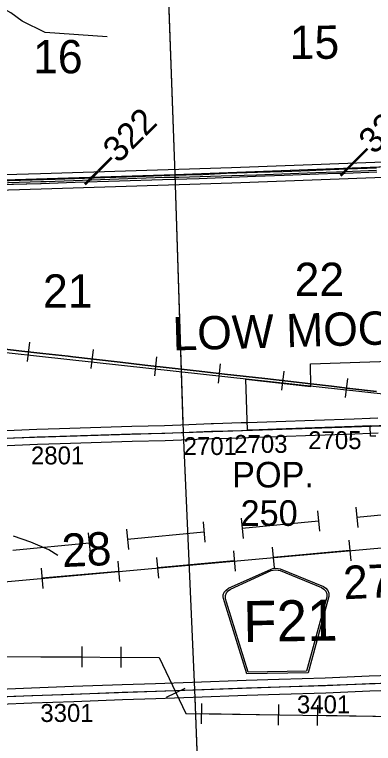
# Model space of a CAD drawing. Extents: x 128.7 to 185.5, y -21.4 to 12.6.
# Drawn here: x 160.65 to 162.052, y -11.985 to -9.139 of the extents above; entities that cross this region are included whole.
import ezdxf

# ---------------------------------------------------------------- set-up
doc = ezdxf.new("R2010")
doc.units = 0
for name, color, linetype in [('tdCoCityStreetMajor', 7, 'Continuous'), ('tdCoCorpBndry', 7, 'Continuous'), ('tdCoCorpPopTxt', 7, 'Continuous'), ('tdCoCorpTxt', 7, 'Continuous'), ('tdCoDivCarto', 7, 'Continuous'), ('tdCoHydroRiver', 7, 'Continuous'), ('tdCoPipe', 7, 'Continuous'), ('tdCoPipe1', 7, 'Continuous'), ('tdCoPipe2', 7, 'Continuous'), ('tdCoPriCL', 7, 'Continuous'), ('tdCoPriDiv', 7, 'Continuous'), ('tdCoPrimary', 7, 'Continuous'), ('tdCoRRCL', 7, 'Continuous'), ('tdCoSecRdNmbr', 7, 'Continuous'), ('tdCoSecRteBand', 7, 'Continuous'), ('tdCoSecRteCL', 7, 'Continuous'), ('tdCoSectLine', 7, 'Continuous'), ('tdCoSectLinePart', 7, 'Continuous'), ('tdCoSectNmbr', 7, 'Continuous'), ('tdCoShieldCoRte', 7, 'Continuous'), ('tdCoSurfAsphalt', 7, 'Continuous'), ('tdCoSurfGravel', 7, 'Continuous'), ('tdStHwyPriRefPost1', 7, 'Continuous')]:
    doc.layers.add(name, color=color, linetype=linetype)

msp = doc.modelspace()

# ---------------------------------------------------------------- linework, layer by layer
at = {"layer": 'tdCoCityStreetMajor'}
msp.add_lwpolyline([(162.04, -10.7446), (162.0741, -10.7433), (162.1011, -10.7423), (162.1757, -10.7405), (162.215, -10.7396), (162.3156, -10.7365), (162.3913, -10.7342), (162.571, -10.7272), (162.5728, -10.7271)], dxfattribs=at)
at = {"layer": 'tdCoCorpBndry'}
msp.add_lwpolyline([(162.0615, -10.7851), (162.0412, -10.7854), (162.04, -10.7446), (161.9785, -10.747), (161.8236, -10.7524), (161.6734, -10.7581), (161.6054, -10.7603), (161.5605, -10.7617), (161.5535, -10.5626), (161.8082, -10.5916), (161.8058, -10.5029), (162.3085, -10.4853)], dxfattribs=at)
at = {"layer": 'tdCoDivCarto'}
for p, q in [((161.4784, -9.7602), (161.3855, -9.7644)), ((161.599, -9.756), (161.4784, -9.7602)), ((161.6992, -9.7531), (161.599, -9.756)), ((161.8027, -9.7489), (161.6992, -9.7531)), ((161.7028, -9.7666), (161.8372, -9.7615)), ((161.8277, -9.7478), (161.8027, -9.7489)), ((161.9121, -9.7441), (161.8277, -9.7478)), ((161.8372, -9.7615), (161.909, -9.7588)), ((161.909, -9.7588), (161.9415, -9.7577)), ((161.9164, -9.7439), (161.9121, -9.7441)), ((162.0647, -9.7388), (161.9164, -9.7439)), ((161.9415, -9.7577), (162.0652, -9.7531)), ((160.8089, -9.7824), (160.5719, -9.7896)), ((160.9616, -9.7775), (160.8089, -9.7824)), ((160.8875, -9.794), (161.0599, -9.7883)), ((161.0876, -9.7733), (160.9616, -9.7775)), ((161.0599, -9.7883), (161.2281, -9.7832)), ((161.1618, -9.7711), (161.0876, -9.7733)), ((161.257, -9.7679), (161.1618, -9.7711)), ((161.2281, -9.7832), (161.3708, -9.7787)), ((161.3855, -9.7644), (161.257, -9.7679)), ((161.3708, -9.7787), (161.5913, -9.7703)), ((161.5913, -9.7703), (161.7028, -9.7666)), ((160.539, -9.8044), (160.7509, -9.7982)), ((160.7509, -9.7982), (160.8875, -9.794))]:
    msp.add_line(p, q, dxfattribs=at)
for points in [[(159.7453, -9.8394), (159.7586, -9.8387), (159.8276, -9.8349), (159.9376, -9.829), (160.0456, -9.8238), (160.1847, -9.8172), (160.3255, -9.8105), (160.4133, -9.8078), (160.539, -9.8044), (160.7509, -9.7982), (160.8875, -9.794), (161.0599, -9.7883), (161.2281, -9.7832), (161.3708, -9.7787), (161.5913, -9.7703), (161.7028, -9.7666), (161.8372, -9.7615), (161.909, -9.7588)], [(161.8277, -9.7478), (161.8027, -9.7489), (161.6992, -9.7531), (161.599, -9.756), (161.4784, -9.7602), (161.3855, -9.7644), (161.257, -9.7679), (161.1618, -9.7711), (161.0876, -9.7733), (160.9616, -9.7775), (160.8089, -9.7824), (160.5719, -9.7896)], [(161.8277, -9.7478), (161.8027, -9.7489), (161.6992, -9.7531), (161.599, -9.756), (161.4784, -9.7602), (161.3855, -9.7644), (161.257, -9.7679), (161.1618, -9.7711), (161.0876, -9.7733), (160.9616, -9.7775), (160.8089, -9.7824), (160.7531, -9.7841)], [(161.8277, -9.7478), (161.8027, -9.7489), (161.6992, -9.7531), (161.599, -9.756), (161.4784, -9.7602), (161.3855, -9.7644), (161.257, -9.7679), (161.1618, -9.7711), (161.0876, -9.7733), (160.9616, -9.7775), (160.8089, -9.7824), (160.7531, -9.7841)], [(160.7535, -9.7981), (160.8875, -9.794), (161.0599, -9.7883), (161.2281, -9.7832), (161.3708, -9.7787), (161.5913, -9.7703), (161.7028, -9.7666), (161.8372, -9.7615), (161.909, -9.7588)], [(160.7535, -9.7981), (160.8875, -9.794), (161.0599, -9.7883), (161.2281, -9.7832), (161.3708, -9.7787), (161.5913, -9.7703), (161.7028, -9.7666), (161.8372, -9.7615), (161.909, -9.7588)], [(162.0647, -9.7388), (161.9164, -9.7439), (161.9121, -9.7441), (161.8277, -9.7478)], [(162.0647, -9.7388), (161.9164, -9.7439), (161.9121, -9.7441), (161.8277, -9.7478)], [(162.0647, -9.7388), (161.9164, -9.7439), (161.9121, -9.7441), (161.8277, -9.7478)], [(161.909, -9.7588), (161.9415, -9.7577), (162.0652, -9.7531)], [(161.909, -9.7588), (161.9415, -9.7577), (162.0652, -9.7531)], [(161.909, -9.7588), (161.9415, -9.7577), (162.0652, -9.7531)], [(160.7531, -9.7841), (160.5719, -9.7896), (160.4861, -9.7913), (160.3981, -9.794), (160.2967, -9.7975), (160.205, -9.8019), (160.1317, -9.8054), (159.9921, -9.812), (159.8807, -9.8177), (159.8042, -9.8219), (159.77, -9.8238), (159.7581, -9.8244), (159.7312, -9.8256), (159.6427, -9.8298), (159.5727, -9.833), (159.4622, -9.8384), (159.3621, -9.8433), (159.3503, -9.8439), (159.2909, -9.8468)], [(160.7531, -9.7841), (160.5719, -9.7896), (160.4861, -9.7913), (160.3981, -9.794), (160.2967, -9.7975), (160.205, -9.8019), (160.1317, -9.8054), (159.9921, -9.812), (159.8807, -9.8177), (159.8042, -9.8219), (159.77, -9.8238), (159.7581, -9.8244), (159.7312, -9.8256), (159.6427, -9.8298), (159.5727, -9.833), (159.4622, -9.8384), (159.3621, -9.8433), (159.3503, -9.8439), (159.2909, -9.8468)], [(159.7453, -9.8394), (159.7586, -9.8387), (159.8276, -9.8349), (159.9376, -9.829), (160.0456, -9.8238), (160.1847, -9.8172), (160.3255, -9.8105), (160.4133, -9.8078), (160.539, -9.8044), (160.7509, -9.7982), (160.7535, -9.7981)], [(159.7453, -9.8394), (159.7586, -9.8387), (159.8276, -9.8349), (159.9376, -9.829), (160.0456, -9.8238), (160.1847, -9.8172), (160.3255, -9.8105), (160.4133, -9.8078), (160.539, -9.8044), (160.7509, -9.7982), (160.7535, -9.7981)]]:
    msp.add_lwpolyline(points, dxfattribs=at)
at = {"layer": 'tdCoHydroRiver'}
for points in [[(161.012, -9.2259), (160.7699, -9.2093), (160.68, -9.1652), (160.6362, -9.132), (160.5702, -9.0965), (160.5589, -9.0906), (160.5492, -9.0846), (160.5074, -9.0624), (160.2846, -9.0562), (159.8348, -9.0566)], [(160.8195, -11.2516), (160.784, -11.2292), (160.7134, -11.1986), (160.6463, -11.1757)]]:
    msp.add_lwpolyline(points, dxfattribs=at)
at = {"layer": 'tdCoPipe'}
for p, q in [((160.9143, -11.6876), (160.9147, -11.607)), ((161.0664, -11.6884), (161.0668, -11.6079)), ((161.244, -11.8039), (161.3169, -11.7695)), ((161.3806, -11.9091), (161.3818, -11.8286)), ((161.6818, -11.9134), (161.6829, -11.8328)), ((161.8339, -11.9156), (161.835, -11.8351))]:
    msp.add_line(p, q, dxfattribs=at)
for points in [[(141.862, -14.949), (144.0814, -14.2683), (145.7745, -13.7388), (145.9312, -13.6747), (145.9234, -13.4239), (152.8711, -12.5946), (153.879, -12.0272), (155.1085, -11.9148), (156.3627, -11.7638), (158.9313, -11.5045), (162.8631, -11.1506)], [(152.8427, -11.7734), (156.2861, -11.7117), (158.7827, -11.4694), (158.9022, -11.6363), (161.2154, -11.6489), (161.3188, -11.8679), (163.5118, -11.8995), (166.3675, -11.8668), (166.3055, -13.6092)], [(160.6133, -11.6456), (160.9145, -11.6473)], [(161.0666, -11.6481), (161.2154, -11.6489), (161.2805, -11.7867)], [(161.3812, -11.8688), (161.6823, -11.8731)], [(161.8344, -11.8753), (162.1356, -11.8797)]]:
    msp.add_lwpolyline(points, dxfattribs=at)
at = {"layer": 'tdCoPipe1'}
for p, q in [((161.9565, -11.1918), (161.9638, -11.2719)), ((161.5051, -11.2324), (161.5123, -11.3126)), ((161.6566, -11.2188), (161.6638, -11.2991)), ((161.2051, -11.2594), (161.2123, -11.3397)), ((161.0536, -11.2731), (161.0608, -11.3532)), ((160.7536, -11.3001), (160.7608, -11.3804))]:
    msp.add_line(p, q, dxfattribs=at)
for points in [[(161.9602, -11.2319), (161.6602, -11.2589)], [(161.5087, -11.2726), (161.2087, -11.2996)], [(161.0572, -11.3132), (160.7572, -11.3402)]]:
    msp.add_lwpolyline(points, dxfattribs=at)
at = {"layer": 'tdCoPipe2'}
for p, q in [((161.9836, -11.0626), (161.9913, -11.1424)), ((161.8343, -11.077), (161.842, -11.1568)), ((161.3864, -11.1199), (161.394, -11.1997)), ((161.5357, -11.1056), (161.5434, -11.1854)), ((161.0878, -11.1486), (161.0954, -11.2284)), ((160.9384, -11.1629), (160.9461, -11.2427))]:
    msp.add_line(p, q, dxfattribs=at)
for points in [[(162.2861, -11.0739), (161.9875, -11.1025)], [(161.8382, -11.1169), (161.5395, -11.1455)], [(161.3902, -11.1598), (161.0916, -11.1885)], [(160.9423, -11.2028), (160.6436, -11.2314)]]:
    msp.add_lwpolyline(points, dxfattribs=at)
at = {"layer": 'tdCoPriCL'}
msp.add_lwpolyline([(160.2865, -9.8045), (160.753, -9.7913), (160.7734, -9.7906), (161.2344, -9.7744), (161.2757, -9.7738), (161.2923, -9.7736), (161.4984, -9.7677), (161.595, -9.7642), (161.8277, -9.7557), (161.9084, -9.7528), (162.0646, -9.7471)], dxfattribs=at)
at = {"layer": 'tdCoPriDiv'}
for points in [[(162.2319, -9.7105), (161.4975, -9.7377), (161.2917, -9.7436), (160.752, -9.7613), (160.286, -9.7745)], [(162.2326, -9.7705), (161.4994, -9.7977), (161.2929, -9.8036), (160.7539, -9.8213), (160.2869, -9.8345)]]:
    msp.add_lwpolyline(points, dxfattribs=at)
at = {"layer": 'tdCoPrimary'}
for points in [[(159.7453, -9.8394), (159.7586, -9.8387), (159.8276, -9.8349), (159.9376, -9.829), (160.0456, -9.8238), (160.1847, -9.8172), (160.3255, -9.8105), (160.4133, -9.8078), (160.539, -9.8044), (160.7509, -9.7982), (160.8875, -9.794), (161.0599, -9.7883), (161.2281, -9.7832), (161.3708, -9.7787), (161.5913, -9.7703), (161.7028, -9.7666), (161.8372, -9.7615), (161.909, -9.7588)], [(159.7453, -9.8394), (159.7586, -9.8387), (159.8276, -9.8349), (159.9376, -9.829), (160.0456, -9.8238), (160.1847, -9.8172), (160.3255, -9.8105), (160.4133, -9.8078), (160.539, -9.8044), (160.7509, -9.7982), (160.8875, -9.794), (161.0599, -9.7883), (161.2281, -9.7832), (161.3708, -9.7787), (161.5913, -9.7703), (161.7028, -9.7666), (161.8372, -9.7615), (161.909, -9.7588)], [(160.539, -9.8044), (160.7509, -9.7982), (160.8875, -9.794), (161.0599, -9.7883), (161.2281, -9.7832), (161.3708, -9.7787), (161.5913, -9.7703), (161.7028, -9.7666), (161.8372, -9.7615), (161.909, -9.7588), (161.9415, -9.7577), (162.0652, -9.7531)], [(162.0647, -9.7388), (161.9164, -9.7439), (161.9121, -9.7441), (161.8277, -9.7478), (161.8027, -9.7489), (161.6992, -9.7531), (161.599, -9.756), (161.4784, -9.7602), (161.3855, -9.7644), (161.257, -9.7679), (161.1618, -9.7711), (161.0876, -9.7733), (160.9616, -9.7775), (160.8089, -9.7824), (160.5719, -9.7896)], [(161.8277, -9.7478), (161.8027, -9.7489), (161.6992, -9.7531), (161.599, -9.756), (161.4784, -9.7602), (161.3855, -9.7644), (161.257, -9.7679), (161.1618, -9.7711), (161.0876, -9.7733), (160.9616, -9.7775), (160.8089, -9.7824), (160.5719, -9.7896)], [(161.8277, -9.7478), (161.8027, -9.7489), (161.6992, -9.7531), (161.599, -9.756), (161.4784, -9.7602), (161.3855, -9.7644), (161.257, -9.7679), (161.1618, -9.7711), (161.0876, -9.7733), (160.9616, -9.7775), (160.8089, -9.7824), (160.5719, -9.7896)], [(162.0647, -9.7388), (161.9164, -9.7439), (161.9121, -9.7441), (161.8277, -9.7478)], [(162.0647, -9.7388), (161.9164, -9.7439), (161.9121, -9.7441), (161.8277, -9.7478)], [(161.909, -9.7588), (161.9415, -9.7577), (162.0652, -9.7531)], [(161.909, -9.7588), (161.9415, -9.7577), (162.0652, -9.7531)]]:
    msp.add_lwpolyline(points, dxfattribs=at)
at = {"layer": 'tdCoRRCL'}
for p, q in [((160.7014, -10.4931), (160.7096, -10.4185)), ((160.9495, -10.5215), (160.9582, -10.447)), ((161.198, -10.5497), (161.2065, -10.4752)), ((161.4465, -10.5779), (161.4548, -10.5034)), ((161.6947, -10.606), (161.7035, -10.5315)), ((161.9433, -10.6344), (161.9517, -10.5598))]:
    msp.add_line(p, q, dxfattribs=at)
for points in [[(157.0985, -10.056), (159.0653, -10.2844), (159.9865, -10.39), (161.3885, -10.5429), (162.2802, -10.6409), (162.9394, -10.7645), (165.7594, -11.0173), (165.9868, -11.0197), (166.2378, -10.977), (166.3926, -10.897), (167.0068, -10.5674), (167.9037, -10.0916)], [(162.0643, -10.6103), (161.9597, -10.5985), (161.8879, -10.5904), (161.8075, -10.5814), (161.6282, -10.5604), (161.4707, -10.5429), (161.3719, -10.5318), (161.2662, -10.5198), (161.1585, -10.5075), (161.0628, -10.4967), (160.9592, -10.4849), (160.8777, -10.4755), (160.8596, -10.4734), (160.7605, -10.4618), (160.6672, -10.4516), (160.5592, -10.4393)], [(160.5592, -10.4393), (160.6672, -10.4516), (160.7605, -10.4618), (160.8596, -10.4734), (160.8777, -10.4755), (160.9592, -10.4849), (161.0628, -10.4967), (161.1585, -10.5075), (161.2662, -10.5198), (161.3719, -10.5318), (161.4707, -10.5429), (161.6282, -10.5604), (161.8075, -10.5814), (161.8879, -10.5904), (161.9597, -10.5985), (162.0643, -10.6103)]]:
    msp.add_lwpolyline(points, dxfattribs=at)
at = {"layer": 'tdCoSecRteBand'}
for points in [[(160.5891, -10.7641), (160.7372, -10.7584), (160.7373, -10.7584), (160.7374, -10.7584), (160.8259, -10.7557), (161.1077, -10.7466), (161.1078, -10.7466), (161.1079, -10.7466), (161.2362, -10.7431), (161.3316, -10.7396), (161.4186, -10.7363), (161.4272, -10.736), (161.4273, -10.736), (161.4274, -10.736), (161.5356, -10.7325), (161.5595, -10.7318), (161.5616, -10.7317), (161.6724, -10.7281), (161.8225, -10.7224), (161.8225, -10.7224), (161.8226, -10.7224), (161.9774, -10.717), (162.0379, -10.7147), (162.0389, -10.7146), (162.0689, -10.7135)], [(162.0712, -10.7735), (162.0412, -10.7746), (162.0402, -10.7746), (161.9796, -10.777), (161.9796, -10.777), (161.9795, -10.777), (161.8247, -10.7824), (161.6746, -10.7881), (161.6745, -10.7881), (161.6744, -10.7881), (161.5635, -10.7917), (161.5614, -10.7917), (161.5375, -10.7925), (161.5375, -10.7925), (161.5375, -10.7925), (161.4294, -10.7959), (161.4208, -10.7963), (161.3339, -10.7995), (161.2383, -10.8031), (161.2382, -10.8031), (161.238, -10.8031), (161.1096, -10.8066), (160.8278, -10.8157), (160.8278, -10.8157), (160.8278, -10.8157), (160.7393, -10.8184), (160.5912, -10.8241)], [(160.59, -11.7732), (160.7158, -11.7678), (160.7159, -11.7678), (160.7161, -11.7677), (160.8798, -11.7621), (161.0701, -11.7552), (161.0702, -11.7552), (161.0703, -11.7552), (161.2002, -11.751), (161.3459, -11.7458), (161.5555, -11.7382), (161.6832, -11.7335), (161.6833, -11.7335), (161.6835, -11.7335), (161.864, -11.7285), (162.0357, -11.7216), (162.0359, -11.7216), (162.036, -11.7216), (162.2917, -11.7132)], [(162.2937, -11.7732), (162.038, -11.7816), (161.8663, -11.7885), (161.8661, -11.7885), (161.8659, -11.7885), (161.6853, -11.7934), (161.5577, -11.7981), (161.5577, -11.7981), (161.5576, -11.7981), (161.348, -11.8058), (161.348, -11.8058), (161.348, -11.8058), (161.2023, -11.8109), (161.2022, -11.8109), (161.2022, -11.8109), (161.0723, -11.8151), (160.8819, -11.822), (160.8819, -11.822), (160.8819, -11.822), (160.7183, -11.8277), (160.5924, -11.8331)]]:
    msp.add_lwpolyline(points, dxfattribs=at)
at = {"layer": 'tdCoSecRteCL'}
for points in [[(160.313, -10.8017), (160.4323, -10.7983), (160.5901, -10.7941), (160.7383, -10.7884), (160.8268, -10.7857), (161.1087, -10.7766), (161.2372, -10.7731), (161.3328, -10.7695), (161.4197, -10.7663), (161.4283, -10.766), (161.5366, -10.7625), (161.5605, -10.7617), (161.5626, -10.7617), (161.6734, -10.7581), (161.8236, -10.7524), (161.9785, -10.747), (162.0391, -10.7447), (162.04, -10.7446)], [(160.3498, -11.8107), (160.377, -11.8098), (160.5911, -11.8032), (160.7171, -11.7977), (160.8809, -11.7921), (161.0712, -11.7852), (161.2012, -11.781), (161.3469, -11.7758), (161.5566, -11.7681), (161.6843, -11.7635), (161.8651, -11.7585), (162.0369, -11.7516), (162.2927, -11.7432), (162.3558, -11.7411)]]:
    msp.add_lwpolyline(points, dxfattribs=at)
at = {"layer": 'tdCoSectLine'}
for points in [[(161.2396, -8.7636), (161.2763, -9.763)], [(161.2763, -9.763), (162.2811, -9.726)], [(160.2774, -9.7941), (161.2763, -9.763)], [(161.2763, -9.763), (161.3091, -10.7704)], [(161.3091, -10.7704), (162.3153, -10.7365)], [(160.3126, -10.8017), (161.3091, -10.7704)], [(161.3091, -10.7704), (161.3535, -11.7755)], [(161.3535, -11.7755), (162.3554, -11.7411)], [(160.3494, -11.8107), (161.3535, -11.7755)], [(161.3535, -11.7755), (161.3916, -12.7829)]]:
    msp.add_lwpolyline(points, dxfattribs=at)
at = {"layer": 'tdCoSectLinePart'}
for points in [[(161.2407, -8.7933), (161.2763, -9.763)], [(161.2763, -9.763), (162.2513, -9.7271)], [(160.2774, -9.7941), (161.2763, -9.763)], [(161.2763, -9.763), (161.3081, -10.7406)], [(161.3104, -10.8005), (161.3522, -11.7452)], [(161.3547, -11.8051), (161.3927, -12.813)]]:
    msp.add_lwpolyline(points, dxfattribs=at)
at = {"layer": 'tdCoShieldCoRte'}
for points in [[(161.5575, -11.7134), (161.4707, -11.432), (161.4666, -11.4189), (161.4657, -11.413), (161.4656, -11.4052), (161.4696, -11.3948), (161.4768, -11.3862), (161.4862, -11.3794), (161.6522, -11.3041), (161.6597, -11.3024), (161.6701, -11.3013), (161.6805, -11.302), (161.6881, -11.3035), (161.8566, -11.3729), (161.8663, -11.3794), (161.8737, -11.3878), (161.8781, -11.398), (161.8783, -11.4058), (161.8776, -11.4117), (161.874, -11.425), (161.797, -11.7092)], [(161.5633, -11.707), (161.4787, -11.4331), (161.4748, -11.4206), (161.474, -11.4149), (161.4739, -11.4074), (161.4778, -11.3975), (161.4846, -11.3892), (161.4937, -11.3826), (161.653, -11.3104), (161.6602, -11.3087), (161.6702, -11.3076), (161.6802, -11.3083), (161.6875, -11.3098), (161.8493, -11.3764), (161.8586, -11.3827), (161.8657, -11.3907), (161.8699, -11.4005), (161.8701, -11.408), (161.8695, -11.4137), (161.866, -11.4264), (161.791, -11.703)]]:
    msp.add_lwpolyline(points, close=True, dxfattribs=at)
at = {"layer": 'tdCoSurfAsphalt'}
msp.add_lwpolyline([(161.4197, -10.7663), (161.4283, -10.766), (161.5366, -10.7625), (161.5605, -10.7617), (161.5626, -10.7617), (161.6734, -10.7581), (161.8236, -10.7524), (161.9785, -10.747), (162.0391, -10.7447), (162.04, -10.7446)], dxfattribs=at)
at = {"layer": 'tdCoSurfGravel'}
msp.add_line((161.3328, -10.7695), (161.4197, -10.7663), dxfattribs=at)
for points in [[(159.3074, -10.8475), (159.3277, -10.8461), (159.4158, -10.8424), (159.5627, -10.835), (159.7117, -10.8284), (159.9154, -10.819), (160.0153, -10.8148), (160.1487, -10.8071), (160.2305, -10.8042), (160.2845, -10.8025), (160.313, -10.8017), (160.4323, -10.7983), (160.5901, -10.7941), (160.7383, -10.7884), (160.8268, -10.7857), (161.1087, -10.7766), (161.2372, -10.7731), (161.3328, -10.7695)], [(159.3476, -11.8522), (159.3727, -11.8513), (159.5354, -11.8436), (159.7156, -11.8355), (159.8574, -11.83), (160.0572, -11.8219), (160.179, -11.8172), (160.286, -11.8128), (160.3498, -11.8107), (160.377, -11.8098), (160.5911, -11.8032), (160.7171, -11.7977), (160.8809, -11.7921), (161.0712, -11.7852), (161.2012, -11.781), (161.3469, -11.7758), (161.5566, -11.7681), (161.6843, -11.7635), (161.8651, -11.7585), (162.0369, -11.7516), (162.2927, -11.7432), (162.3558, -11.7411)]]:
    msp.add_lwpolyline(points, dxfattribs=at)

# ---------------------------------------------------------------- texts
at = {"layer": 'tdCoCorpPopTxt'}
for s, p in [('POP.', (161.5001, -10.9856)), ('250', (161.5332, -11.1356))]:
    msp.add_text(s, height=0.1, dxfattribs=at).set_placement(p)
at = {"layer": 'tdCoCorpTxt'}
msp.add_text('LOW MOOR', height=0.13, rotation=1.6213, dxfattribs=at).set_placement((161.269, -10.4508))
at = {"layer": 'tdCoSecRdNmbr'}
for s, rotation, p in [('2703', 0.1214, (161.5084, -10.8508)), ('2705', 0.1217, (161.7974, -10.836)), ('2701', 0.1213, (161.3108, -10.8591)), ('2801', 0.1208, (160.7143, -10.8957)), ('3401', 0.1216, (161.7534, -11.8677)), ('3301', 0.1208, (160.7509, -11.9013))]:
    msp.add_text(s, height=0.07, rotation=rotation, dxfattribs=at).set_placement(p)
at = {"layer": 'tdCoSectNmbr'}
for s, rotation, p in [('15', 0.1216, (161.7252, -9.312)), ('16', 0.1209, (160.7227, -9.3687)), ('22', 0.1216, (161.7443, -10.2381)), ('21', 0.1209, (160.7615, -10.2834)), ('28', 2.6733, (160.8376, -11.2968)), ('27', 2.674, (161.9372, -11.4224))]:
    msp.add_text(s, height=0.13, rotation=rotation, dxfattribs=at).set_placement(p)
at = {"layer": 'tdCoShieldCoRte'}
msp.add_text('F21', height=0.16, rotation=1, dxfattribs=at).set_placement((161.5447, -11.5894))
at = {"layer": 'tdStHwyPriRefPost1'}
for s, p in [('‒‒323', (161.95, -9.794)), ('‒‒322', (160.9509, -9.8284))]:
    msp.add_text(s, height=0.1, rotation=45, dxfattribs=at).set_placement(p)

doc.saveas('drawing.dxf')
